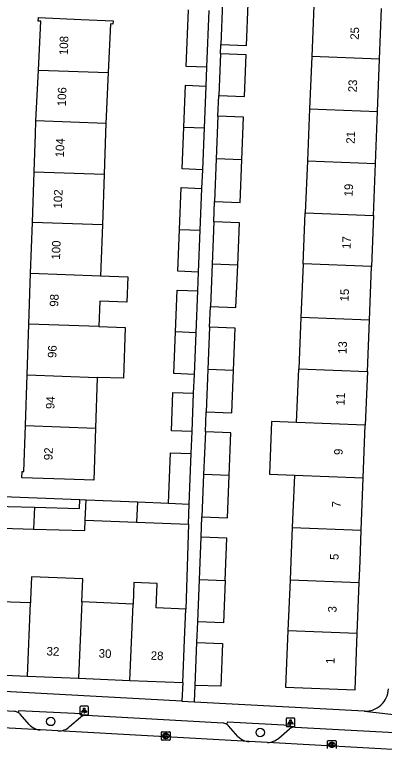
# Model space of a CAD drawing. Extents: x 161355 to 162026, y 386504 to 387459.
# Drawn here: x 161453.6 to 161496.8, y 387228.2 to 387313.9 of the extents above; entities that cross this region are included whole.
import ezdxf

# ---------------------------------------------------------------- set-up
doc = ezdxf.new("R2010")
doc.units = 0
for name, color, linetype in [('IMGEO_Boom', 7, 'Continuous'), ('IMGEO_Kolk', 7, 'Continuous'), ('IMGEO_Lichtpunt', 7, 'Continuous'), ('IMGEO_Pand', 7, 'Continuous'), ('IMGEO_Pand_nummerreeks', 7, 'Continuous'), ('IMGEO_Parkeervlak_open', 7, 'Continuous'), ('IMGEO_Rijbaan_lokaal_open', 7, 'Continuous'), ('IMGEO_Voetpad_open', 7, 'Continuous')]:
    doc.layers.add(name, color=color, linetype=linetype)

msp = doc.modelspace()

# ---------------------------------------------------------------- linework, layer by layer
at = {"layer": 'IMGEO_Boom'}
for centre in [(161457.837, 387231.234), (161482.332, 387229.946)]:
    msp.add_circle(centre, 0.489, dxfattribs=at)
at = {"layer": 'IMGEO_Kolk'}
for p, q in [((161470.782, 387229.115), (161470.782, 387229.967)), ((161470.857, 387230.041), (161471.709, 387230.041)), ((161471.27, 387229.821), (161471.295, 387229.821)), ((161471.783, 387229.967), (161471.783, 387229.115)), ((161471.709, 387229.041), (161470.857, 387229.041)), ((161471.293, 387229.261), (161471.268, 387229.261)), ((161490.199, 387228.077), (161490.199, 387228.929)), ((161490.274, 387229.003), (161491.126, 387229.003)), ((161491.2, 387228.929), (161491.2, 387228.077)), ((161490.71, 387228.223), (161490.685, 387228.223)), ((161490.687, 387228.783), (161490.712, 387228.783))]:
    msp.add_line(p, q, dxfattribs=at)
for points in [[(161470.782, 387229.115), (161470.782, 387229.967)], [(161470.857, 387230.041), (161471.709, 387230.041)], [(161471.103, 387229.741), (161471.226, 387229.741), (161471.226, 387229.59), (161471.356, 387229.741), (161471.52, 387229.741), (161471.374, 387229.59), (161471.527, 387229.341), (161471.375, 387229.341), (161471.29, 387229.505), (161471.226, 387229.438), (161471.226, 387229.341), (161471.103, 387229.341), (161471.103, 387229.741)], [(161471.783, 387229.967), (161471.783, 387229.115)], [(161471.709, 387229.041), (161470.857, 387229.041)], [(161490.199, 387228.077), (161490.199, 387228.929)], [(161490.274, 387229.003), (161491.126, 387229.003)], [(161491.2, 387228.929), (161491.2, 387228.077)], [(161490.52, 387228.703), (161490.643, 387228.703), (161490.643, 387228.552), (161490.773, 387228.703), (161490.937, 387228.703), (161490.791, 387228.552), (161490.944, 387228.303), (161490.792, 387228.303), (161490.707, 387228.467), (161490.643, 387228.4), (161490.643, 387228.303), (161490.52, 387228.303), (161490.52, 387228.703)]]:
    msp.add_lwpolyline(points, dxfattribs=at)
for centre, start, end in [((161470.859, 387229.965), 91.55205, 178.44795), ((161470.859, 387229.965), 91.55205, 178.44795), ((161471.707, 387229.965), 1.55205, 88.44795), ((161471.707, 387229.965), 1.55205, 88.44795), ((161470.859, 387229.117), 181.55205, 268.44795), ((161470.859, 387229.117), 181.55205, 268.44795), ((161471.707, 387229.117), 271.55205, 358.44795), ((161471.707, 387229.117), 271.55205, 358.44795), ((161490.276, 387228.927), 91.55205, 178.44795), ((161490.276, 387228.927), 91.55205, 178.44795), ((161491.124, 387228.927), 1.55205, 88.44795), ((161491.124, 387228.927), 1.55205, 88.44795)]:
    msp.add_arc(centre, 0.0765, start, end, dxfattribs=at)
for centre, major_axis, ratio, start_param, end_param in [((161471.269, 387229.541), (-0.387, 0.002), 0.722429, 4.712389, 7.853982), ((161471.294, 387229.541), (-0.39, 0.002), 0.717154, 1.570796, 4.712389), ((161490.686, 387228.503), (-0.387, 0.002), 0.722429, 4.712389, 7.853982), ((161490.711, 387228.503), (-0.39, 0.002), 0.717154, 1.570796, 4.712389)]:
    msp.add_ellipse(centre, major_axis=major_axis, ratio=ratio, start_param=start_param, end_param=end_param, dxfattribs=at)
at = {"layer": 'IMGEO_Lichtpunt'}
for p, q in [((161461.253, 387232.911), (161461.253, 387232.104)), ((161461.253, 387232.911), (161461.253, 387232.104)), ((161462.155, 387233.006), (161461.347, 387233.006)), ((161462.155, 387233.006), (161461.347, 387233.006)), ((161462.249, 387232.104), (161462.249, 387232.911)), ((161462.249, 387232.104), (161462.249, 387232.911)), ((161461.347, 387232.01), (161462.155, 387232.01)), ((161461.347, 387232.01), (161462.155, 387232.01)), ((161485.363, 387231.54), (161485.363, 387230.733)), ((161485.363, 387231.54), (161485.363, 387230.733)), ((161486.265, 387231.635), (161485.457, 387231.635)), ((161486.265, 387231.635), (161485.457, 387231.635)), ((161486.359, 387230.733), (161486.359, 387231.54)), ((161486.359, 387230.733), (161486.359, 387231.54)), ((161485.457, 387230.639), (161486.265, 387230.639)), ((161485.457, 387230.639), (161486.265, 387230.639))]:
    msp.add_line(p, q, dxfattribs=at)
for points in [[(161461.627, 387232.575), (161461.666, 387232.547), (161461.478, 387232.285), (161461.44, 387232.312), (161461.627, 387232.575)], [(161461.729, 387232.527), (161461.776, 387232.527), (161461.776, 387232.205), (161461.729, 387232.205), (161461.729, 387232.527)], [(161461.839, 387232.547), (161461.877, 387232.574), (161462.064, 387232.312), (161462.025, 387232.284), (161461.839, 387232.547)], [(161485.737, 387231.204), (161485.776, 387231.176), (161485.588, 387230.914), (161485.55, 387230.941), (161485.737, 387231.204)], [(161485.839, 387231.156), (161485.886, 387231.156), (161485.886, 387230.834), (161485.839, 387230.834), (161485.839, 387231.156)], [(161485.949, 387231.176), (161485.987, 387231.203), (161486.174, 387230.941), (161486.135, 387230.913), (161485.949, 387231.176)]]:
    msp.add_lwpolyline(points, dxfattribs=at)
for centre in [(161461.752, 387232.709), (161485.862, 387231.338)]:
    msp.add_circle(centre, 0.0994, dxfattribs=at)
for centre, start, end in [((161461.347, 387232.911), 90, 180), ((161461.347, 387232.911), 90, 180), ((161462.155, 387232.911), 0, 90), ((161462.155, 387232.911), 0, 90), ((161461.347, 387232.104), 180, 270), ((161461.347, 387232.104), 180, 270), ((161462.155, 387232.104), 270, 0), ((161462.155, 387232.104), 270, 360), ((161485.457, 387231.54), 90, 180), ((161485.457, 387231.54), 90, 180), ((161486.265, 387231.54), 0, 90), ((161486.265, 387231.54), 0, 90), ((161485.457, 387230.733), 180, 270), ((161485.457, 387230.733), 180, 270), ((161486.265, 387230.733), 270, 0), ((161486.265, 387230.733), 270, 360)]:
    msp.add_arc(centre, 0.0946, start, end, dxfattribs=at)
at = {"layer": 'IMGEO_Pand'}
for points in [[(161477.915, 387315.319), (161477.72, 387310.433)], [(161477.72, 387310.433), (161480.717, 387310.314), (161480.912, 387315.2)], [(161488.591, 387314.933), (161488.347, 387309.015)], [(161496.28, 387308.706), (161496.51, 387314.625)], [(161476.089, 387307.761), (161473.671, 387307.859), (161473.94, 387314.493)], [(161476.089, 387307.761), (161476.358, 387314.393)], [(161456.404, 387307.424), (161456.687, 387313.149), (161456.375, 387313.149), (161456.393, 387313.579), (161461.389, 387313.364), (161465.118, 387313.204), (161465.102, 387312.821), (161464.816, 387312.834), (161464.557, 387307.131)], [(161477.676, 387309.345), (161477.482, 387304.459)], [(161477.482, 387304.459), (161480.479, 387304.34), (161480.674, 387309.225), (161477.676, 387309.345)], [(161488.347, 387309.015), (161488.094, 387302.898)], [(161496.28, 387308.706), (161488.347, 387309.015)], [(161496.042, 387302.589), (161496.28, 387308.706)], [(161456.111, 387301.487), (161456.404, 387307.424)], [(161456.404, 387307.424), (161464.557, 387307.131)], [(161464.557, 387307.131), (161464.287, 387301.193)], [(161473.383, 387300.759), (161473.582, 387305.655), (161476, 387305.557)], [(161475.801, 387300.661), (161476, 387305.557)], [(161488.094, 387302.898), (161487.842, 387296.799)], [(161488.094, 387302.898), (161496.042, 387302.589)], [(161495.805, 387296.489), (161496.042, 387302.589)], [(161477.385, 387302.039), (161477.187, 387297.061)], [(161480.184, 387296.942), (161480.383, 387301.919), (161477.385, 387302.039)], [(161455.885, 387295.546), (161456.034, 387299.931), (161456.111, 387301.487)], [(161464.287, 387301.193), (161456.111, 387301.487)], [(161464.287, 387301.193), (161464.234, 387300.035), (161464.072, 387295.252)], [(161475.603, 387295.771), (161473.185, 387295.869), (161473.383, 387300.759)], [(161473.383, 387300.759), (161475.801, 387300.661)], [(161475.603, 387295.771), (161475.801, 387300.661)], [(161477.187, 387297.061), (161476.988, 387292.075)], [(161476.988, 387292.075), (161479.986, 387291.956), (161480.184, 387296.942)], [(161480.184, 387296.942), (161477.187, 387297.061)], [(161487.842, 387296.799), (161487.592, 387290.736)], [(161487.842, 387296.799), (161495.805, 387296.489)], [(161495.569, 387290.426), (161495.805, 387296.489)], [(161455.684, 387289.606), (161455.885, 387295.546)], [(161455.885, 387295.546), (161464.072, 387295.252)], [(161464.072, 387295.252), (161463.87, 387289.311)], [(161472.898, 387288.785), (161473.097, 387293.681), (161475.515, 387293.583)], [(161475.316, 387288.687), (161475.515, 387293.583)], [(161487.346, 387284.784), (161487.592, 387290.736)], [(161487.592, 387290.736), (161495.569, 387290.426)], [(161495.569, 387290.426), (161495.338, 387284.473)], [(161455.482, 387283.665), (161455.684, 387289.606)], [(161463.87, 387289.311), (161455.684, 387289.606)], [(161463.87, 387289.311), (161463.668, 387283.371)], [(161476.893, 387289.689), (161476.695, 387284.733)], [(161479.693, 387284.614), (161479.89, 387289.57), (161476.893, 387289.689)], [(161475.118, 387283.8), (161472.7, 387283.898), (161472.898, 387288.785)], [(161472.898, 387288.785), (161475.316, 387288.687)], [(161475.118, 387283.8), (161475.316, 387288.687)], [(161476.695, 387284.733), (161476.497, 387279.767)], [(161476.497, 387279.767), (161479.495, 387279.648), (161479.693, 387284.614)], [(161479.693, 387284.614), (161476.695, 387284.733)], [(161487.346, 387284.784), (161487.085, 387278.48)], [(161495.338, 387284.473), (161487.346, 387284.784)], [(161495.093, 387278.169), (161495.338, 387284.473)], [(161455.281, 387277.725), (161455.482, 387283.665)], [(161455.482, 387283.665), (161463.668, 387283.371)], [(161463.668, 387283.371), (161466.856, 387283.257), (161466.749, 387280.28), (161463.567, 387280.394), (161463.467, 387277.43)], [(161472.413, 387276.808), (161472.611, 387281.694), (161475.029, 387281.596)], [(161474.831, 387276.71), (161475.029, 387281.596)], [(161455.08, 387271.784), (161455.281, 387277.725)], [(161463.467, 387277.43), (161455.281, 387277.725)], [(161487.085, 387278.48), (161486.837, 387272.475)], [(161495.093, 387278.169), (161487.085, 387278.48)], [(161494.859, 387272.163), (161495.093, 387278.169)], [(161463.467, 387277.43), (161466.54, 387277.325), (161466.338, 387271.385), (161463.265, 387271.49)], [(161476.402, 387277.364), (161476.204, 387272.421)], [(161479.202, 387272.301), (161479.399, 387277.245), (161476.402, 387277.364)], [(161474.633, 387271.826), (161472.215, 387271.924), (161472.413, 387276.808)], [(161474.831, 387276.71), (161472.413, 387276.808)], [(161474.633, 387271.826), (161474.831, 387276.71)], [(161454.878, 387265.844), (161455.08, 387271.784)], [(161455.08, 387271.784), (161463.265, 387271.49)], [(161476.204, 387272.421), (161476.007, 387267.465)], [(161476.007, 387267.465), (161479.005, 387267.345), (161479.202, 387272.301)], [(161479.202, 387272.301), (161476.204, 387272.421)], [(161486.578, 387266.203), (161486.837, 387272.475)], [(161486.837, 387272.475), (161494.859, 387272.163)], [(161494.859, 387272.163), (161494.616, 387265.89)], [(161463.265, 387271.49), (161463.064, 387265.55)], [(161474.363, 387265.144), (161471.944, 387265.231), (161472.126, 387269.718), (161474.544, 387269.62)], [(161474.363, 387265.144), (161474.544, 387269.62)], [(161463.064, 387265.55), (161462.857, 387259.461), (161459.457, 387259.576), (161454.459, 387259.746), (161454.484, 387260.48), (161454.696, 387260.473), (161454.878, 387265.844)], [(161454.878, 387265.844), (161463.064, 387265.55)], [(161486.578, 387266.203), (161483.665, 387266.316), (161483.425, 387260.164), (161486.324, 387260.051)], [(161494.616, 387265.89), (161486.578, 387266.203)], [(161494.376, 387259.738), (161494.616, 387265.89)], [(161475.913, 387265.1), (161475.715, 387260.132)], [(161478.712, 387260.012), (161478.91, 387264.98), (161475.913, 387265.1)], [(161471.601, 387256.772), (161471.841, 387262.674), (161474.259, 387262.576)], [(161474.019, 387256.67), (161474.259, 387262.576)], [(161475.715, 387260.132), (161475.517, 387255.166)], [(161475.517, 387255.166), (161478.514, 387255.046), (161478.712, 387260.012)], [(161478.712, 387260.012), (161475.715, 387260.132)], [(161486.324, 387260.051), (161486.071, 387253.932)], [(161486.324, 387260.051), (161494.376, 387259.738)], [(161494.139, 387253.618), (161494.376, 387259.738)], [(161455.924, 387256.291), (161461.213, 387256.134), (161461.244, 387257.196)], [(161461.244, 387257.196), (161461.966, 387257.175)], [(161461.867, 387254.801), (161461.966, 387257.175)], [(161461.966, 387257.175), (161467.961, 387256.924)], [(161449.66, 387253.916), (161449.735, 387256.474), (161455.924, 387256.291)], [(161455.924, 387256.291), (161455.817, 387253.734)], [(161467.961, 387256.924), (161467.862, 387254.55)], [(161467.961, 387256.924), (161471.601, 387256.772)], [(161471.601, 387256.772), (161474.019, 387256.67)], [(161473.923, 387254.296), (161474.019, 387256.67)], [(161455.817, 387253.734), (161461.815, 387253.556), (161461.867, 387254.801)], [(161461.867, 387254.801), (161467.862, 387254.55)], [(161467.862, 387254.55), (161473.923, 387254.296)], [(161449.66, 387253.916), (161455.817, 387253.734)], [(161486.071, 387253.932), (161485.909, 387250), (161485.817, 387247.768)], [(161486.071, 387253.932), (161494.139, 387253.618)], [(161493.899, 387247.454), (161493.998, 387250), (161494.139, 387253.618)], [(161475.224, 387247.836), (161475.422, 387252.794)], [(161478.222, 387247.717), (161478.42, 387252.675), (161475.422, 387252.794)], [(161461.467, 387245.217), (161461.58, 387247.917), (161455.575, 387248.167), (161455.465, 387245.468), (161455.45, 387245.105)], [(161475.027, 387242.88), (161475.224, 387247.836)], [(161478.222, 387247.717), (161478.025, 387242.761), (161475.027, 387242.88)], [(161475.224, 387247.836), (161478.222, 387247.717)], [(161485.817, 387247.768), (161485.574, 387241.896)], [(161493.899, 387247.454), (161485.817, 387247.768)], [(161473.629, 387244.375), (161470.174, 387244.519), (161470.294, 387247.384), (161467.566, 387247.498), (161467.461, 387244.967)], [(161493.671, 387241.581), (161493.899, 387247.454)], [(161455.45, 387245.105), (161453.127, 387245.202), (161449.278, 387245.363)], [(161461.467, 387245.217), (161461.095, 387236.288)], [(161467.461, 387244.967), (161461.467, 387245.217)], [(161455.1, 387236.538), (161455.45, 387245.105)], [(161467.089, 387236.037), (161467.461, 387244.967)], [(161473.27, 387235.779), (161473.479, 387240.775), (161473.629, 387244.375)], [(161485.574, 387241.896), (161485.3, 387235.259), (161493.412, 387234.933), (161493.671, 387241.581)], [(161485.574, 387241.896), (161493.671, 387241.581)], [(161474.731, 387235.455), (161474.93, 387240.462)], [(161474.93, 387240.462), (161477.928, 387240.343), (161477.729, 387235.349), (161474.731, 387235.455)], [(161448.92, 387236.796), (161455.1, 387236.538)], [(161455.1, 387236.538), (161461.095, 387236.288)], [(161461.095, 387236.288), (161467.089, 387236.037)], [(161467.089, 387236.037), (161473.27, 387235.779)]]:
    msp.add_lwpolyline(points, dxfattribs=at)
at = {"layer": 'IMGEO_Parkeervlak_open'}
for points in [[(161455.304, 387230.884), (161454.261, 387232.092)], [(161460.045, 387230.634), (161461.333, 387231.741)], [(161479.723, 387229.49), (161478.619, 387230.736)], [(161484.499, 387229.286), (161485.753, 387230.382)]]:
    msp.add_lwpolyline(points, dxfattribs=at)
for centre, radius, start, end in [((161453.502, 387231.383), 1.039, 43.0556, 60.85031), ((161461.936, 387230.951), 0.994, 109.82769, 127.36305), ((161456.738, 387232.145), 1.91, 221.31768, 265.94103), ((161458.761, 387231.978), 1.859, 267.55937, 313.69086), ((161477.954, 387230.156), 0.883, 41.07283, 60.07156), ((161486.373, 387229.56), 1.03, 108.05671, 127.0359), ((161481.183, 387230.891), 2.024, 223.82519, 265.83563), ((161483.08, 387230.942), 2.181, 272.69558, 310.57657)]:
    msp.add_arc(centre, radius, start, end, dxfattribs=at)
at = {"layer": 'IMGEO_Rijbaan_lokaal_open'}
for points in [[(161456.603, 387230.24), (161448.617, 387230.693)], [(161458.682, 387230.121), (161456.603, 387230.24)], [(161481.036, 387228.873), (161458.682, 387230.121)], [(161483.183, 387228.764), (161481.036, 387228.873)], [(161505.457, 387227.512), (161483.183, 387228.764)]]:
    msp.add_lwpolyline(points, dxfattribs=at)
at = {"layer": 'IMGEO_Voetpad_open'}
for points in [[(161477.676, 387309.345), (161477.72, 387310.433)], [(161476, 387305.557), (161476.089, 387307.761)], [(161477.385, 387302.039), (161477.482, 387304.459)], [(161475.515, 387293.583), (161475.603, 387295.771)], [(161476.893, 387289.689), (161476.988, 387292.075)], [(161475.029, 387281.596), (161475.118, 387283.8)], [(161476.402, 387277.364), (161476.497, 387279.767)], [(161474.544, 387269.62), (161474.633, 387271.826)], [(161475.913, 387265.1), (161476.007, 387267.465)], [(161474.259, 387262.576), (161474.363, 387265.144)], [(161448.238, 387257.704), (161461.244, 387257.196)], [(161475.422, 387252.794), (161475.517, 387255.166)], [(161473.923, 387254.296), (161473.629, 387244.375)], [(161474.93, 387240.462), (161475.027, 387242.88)], [(161473.27, 387235.779), (161473.158, 387233.61)], [(161473.158, 387233.61), (161448.808, 387234.92)], [(161474.654, 387233.529), (161474.731, 387235.455)], [(161473.158, 387233.61), (161474.654, 387233.529)], [(161474.654, 387233.529), (161494.492, 387232.461)], [(161453.616, 387232.414), (161448.748, 387232.658)], [(161461.599, 387231.886), (161461.43, 387232.122), (161454.082, 387232.497), (161454.008, 387232.29)], [(161494.492, 387232.461), (161494.526, 387232.455), (161500.314, 387231.769)], [(161477.984, 387231.043), (161461.958, 387231.946)], [(161486.054, 387230.539), (161485.838, 387230.759), (161478.505, 387231.146), (161478.394, 387230.921)], [(161486.396, 387230.587), (161502.403, 387229.7)]]:
    msp.add_lwpolyline(points, dxfattribs=at)
for centre, radius, start, end in [((161494.64, 387235.14), 2.683, 266.84633, 357.79372), ((161453.51, 387231.397), 1.022, 60.84808, 84.04483), ((161461.946, 387230.915), 1.031, 89.31875, 109.65765), ((161477.932, 387230.117), 0.927, 60.09556, 86.76254), ((161486.361, 387229.595), 0.993, 87.97273, 108.00592)]:
    msp.add_arc(centre, radius, start, end, dxfattribs=at)

# ---------------------------------------------------------------- texts
at = {"layer": 'IMGEO_Pand_nummerreeks'}
for s, rotation, p in [('25', 87.77391, (161493.846, 387310.956)), ('108', 87.83331, (161459.823, 387309.168)), ('23', 87.77391, (161493.607, 387304.816)), ('106', 87.83331, (161459.597, 387303.184)), ('21', 87.77391, (161493.372, 387298.789)), ('104', 87.83331, (161459.371, 387297.203)), ('19', 87.77391, (161493.133, 387292.627)), ('102', 87.83331, (161459.145, 387291.22)), ('100', 87.83331, (161458.918, 387285.245)), ('17', 87.77391, (161492.894, 387286.487)), ('98', 87.83331, (161458.709, 387279.725)), ('15', 87.77391, (161492.655, 387280.347)), ('96', 87.83443, (161458.483, 387273.74)), ('13', 87.77391, (161492.417, 387274.207)), ('94', 87.83331, (161458.256, 387267.76)), ('11', 87.77391, (161492.183, 387268.181)), ('92', 87.83331, (161458.03, 387261.777)), ('9', 87.7714, (161491.957, 387262.386)), ('7', 87.77391, (161491.719, 387256.247)), ('5', 87.77391, (161491.48, 387250.107)), ('3', 87.77391, (161491.241, 387243.967)), ('32', 357.61077, (161457.328, 387238.967)), ('30', 357.60838, (161463.422, 387238.713)), ('28', 357.60838, (161469.509, 387238.459)), ('1', 87.77391, (161491.007, 387237.941))]:
    msp.add_text(s, height=1, rotation=rotation, dxfattribs=at).set_placement(p)

doc.saveas('drawing.dxf')
